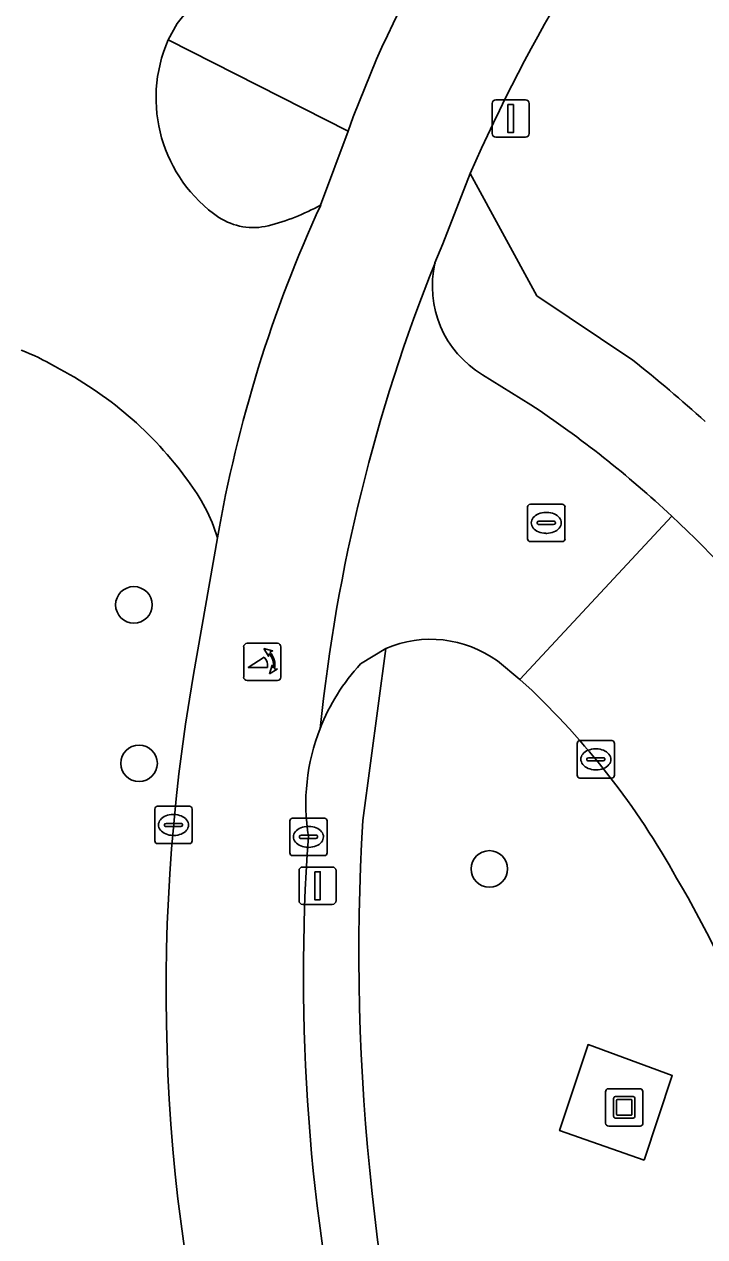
# Model space of a CAD drawing. Extents: x 160349 to 161355, y 381727 to 382854.
# Drawn here: x 160872.46 to 160890.67, y 381886.02 to 381918.48 of the extents above; entities that cross this region are included whole.
import ezdxf

# ---------------------------------------------------------------- set-up
doc = ezdxf.new("R2010")
doc.units = 0
for name, color, linetype in [('IMGEO_Berm_groen', 7, 'Continuous'), ('IMGEO_Boom', 7, 'Continuous'), ('IMGEO_Fietspad_gesloten', 7, 'Continuous'), ('IMGEO_Groenvoorziening', 7, 'Continuous'), ('IMGEO_Kolk', 7, 'Continuous'), ('IMGEO_Kunstobject', 7, 'Continuous'), ('IMGEO_Lichtmast', 7, 'Continuous'), ('IMGEO_Poller', 7, 'Continuous'), ('IMGEO_Rijbaan_lokaal_open', 7, 'Continuous'), ('IMGEO_Rioolput', 7, 'Continuous'), ('IMGEO_Terreindeel_open', 7, 'Continuous'), ('IMGEO_Verkeerseiland_open', 7, 'Continuous'), ('IMGEO_Voetpad_open', 7, 'Continuous')]:
    doc.layers.add(name, color=color, linetype=linetype)

msp = doc.modelspace()

# ---------------------------------------------------------------- linework, layer by layer
at = {"layer": 'IMGEO_Berm_groen'}
for points in [[(160907.965, 381956.818), (160907.928, 381956.772), (160903.96, 381951.884), (160890.159, 381935.53), (160878.879, 381921.356), (160877.187, 381919.278), (160876.846, 381918.863), (160876.546, 381918.498), (160876.309, 381918.058), (160881.122, 381915.616), (160881.263, 381915.999), (160881.884, 381917.543)], [(160876.99, 381901.074), (160877.628, 381904.732)], [(160882.132, 381901.766), (160881.514, 381897.165)], [(160885.89, 381900.79), (160885.719, 381900.933), (160885.121, 381901.434)]]:
    msp.add_lwpolyline(points, dxfattribs=at)
msp.add_lwpolyline([(160889.045, 381888.068), (160886.782, 381888.861), (160887.544, 381891.163), (160889.797, 381890.337)], close=True, dxfattribs=at)
for centre, radius, start, end in [((160921.552, 381899.662), 43.512, 140.9892, 155.7353), ((160870.365, 381904.462), 5.659, 58.9987, 69.2408), ((160868.713, 381900.399), 10.016, 35.8488, 62.869), ((160873.087, 381903.345), 4.748, 16.9863, 37.9531), ((160883.335, 381898.977), 3.037, 53.9843, 113.3395), ((160925.174, 381892.608), 48.922, 170.0348, 195.2028), ((160871.456, 381885.403), 21.097, 28.9552, 46.83), ((160941.278, 381893.674), 59.866, 176.65736, 195.80698), ((160868.409, 381882.795), 25.039, 8.5894, 30.8014)]:
    msp.add_arc(centre, radius, start, end, dxfattribs=at)
at = {"layer": 'IMGEO_Boom'}
for centre in [(160875.39, 381902.936), (160875.529, 381898.693), (160884.904, 381895.867)]:
    msp.add_circle(centre, 0.489, dxfattribs=at)
at = {"layer": 'IMGEO_Fietspad_gesloten'}
for points in [[(160881.884, 381917.543), (160881.263, 381915.999), (160881.122, 381915.616), (160880.389, 381913.639)], [(160883.449, 381912.092), (160883.655, 381912.598), (160884.393, 381914.486)], [(160877.628, 381904.732), (160876.99, 381901.074)]]:
    msp.add_lwpolyline(points, dxfattribs=at)
for centre, radius, start, end in [((160921.552, 381899.662), 43.512, 140.9892, 155.7353), ((160926.443, 381896.047), 45.915, 141.4786, 156.3222), ((160913.242, 381898.574), 36.142, 155.3654, 170.1897), ((160926.454, 381894.875), 46.323, 158.1818, 174.1137), ((160925.174, 381892.608), 48.922, 170.0348, 195.2028), ((160885.506, 381897.605), 5.514, 158.4977, 189.1904), ((160931.384, 381893.005), 51.457, 175.855, 192.6476)]:
    msp.add_arc(centre, radius, start, end, dxfattribs=at)
at = {"layer": 'IMGEO_Groenvoorziening'}
msp.add_lwpolyline([(160884.393, 381914.486), (160886.178, 381911.209), (160888.741, 381909.49)], dxfattribs=at)
for centre, radius, start, end in [((160926.443, 381896.047), 45.915, 141.4786, 156.3222), ((160864.348, 381878.838), 39.174, 47.7699, 51.4873)]:
    msp.add_arc(centre, radius, start, end, dxfattribs=at)
at = {"layer": 'IMGEO_Kolk'}
for p, q in [((160887.253, 381898.374), (160887.253, 381899.226)), ((160887.328, 381899.3), (160888.18, 381899.3)), ((160888.254, 381899.226), (160888.254, 381898.374)), ((160887.555, 381898.843), (160887.953, 381898.843)), ((160887.741, 381899.08), (160887.766, 381899.08)), ((160887.512, 381898.794), (160887.512, 381898.806)), ((160887.95, 381898.757), (160887.552, 381898.757)), ((160887.764, 381898.52), (160887.739, 381898.52)), ((160887.996, 381898.806), (160887.996, 381898.794)), ((160888.18, 381898.3), (160887.328, 381898.3)), ((160876.025, 381897.543), (160876.877, 381897.543)), ((160875.95, 381896.617), (160875.95, 381897.469)), ((160876.438, 381897.323), (160876.463, 381897.323)), ((160876.951, 381897.469), (160876.951, 381896.617)), ((160879.637, 381897.224), (160880.489, 381897.224)), ((160876.209, 381897.037), (160876.209, 381897.049)), ((160876.647, 381897), (160876.249, 381897)), ((160876.252, 381897.086), (160876.65, 381897.086)), ((160876.693, 381897.049), (160876.693, 381897.037)), ((160879.562, 381896.298), (160879.562, 381897.15)), ((160880.05, 381897.004), (160880.075, 381897.004)), ((160880.563, 381897.15), (160880.563, 381896.298)), ((160876.461, 381896.763), (160876.436, 381896.763)), ((160879.821, 381896.718), (160879.821, 381896.73)), ((160880.259, 381896.681), (160879.861, 381896.681)), ((160879.864, 381896.767), (160880.262, 381896.767)), ((160880.305, 381896.73), (160880.305, 381896.718)), ((160876.877, 381896.543), (160876.025, 381896.543)), ((160880.073, 381896.444), (160880.048, 381896.444)), ((160880.489, 381896.224), (160879.637, 381896.224))]:
    msp.add_line(p, q, dxfattribs=at)
for points in [[(160887.253, 381898.374), (160887.253, 381899.226)], [(160887.328, 381899.3), (160888.18, 381899.3)], [(160888.254, 381899.226), (160888.254, 381898.374)], [(160888.18, 381898.3), (160887.328, 381898.3)], [(160876.025, 381897.543), (160876.877, 381897.543)], [(160875.95, 381896.617), (160875.95, 381897.469)], [(160876.951, 381897.469), (160876.951, 381896.617)], [(160879.637, 381897.224), (160880.489, 381897.224)], [(160879.562, 381896.298), (160879.562, 381897.15)], [(160880.563, 381897.15), (160880.563, 381896.298)], [(160876.877, 381896.543), (160876.025, 381896.543)], [(160880.489, 381896.224), (160879.637, 381896.224)]]:
    msp.add_lwpolyline(points, dxfattribs=at)
for centre, radius, start, end in [((160887.33, 381899.224), 0.0765, 91.552, 178.448), ((160887.33, 381899.224), 0.0765, 91.552, 178.448), ((160888.178, 381899.224), 0.0765, 1.552, 88.448), ((160888.178, 381899.224), 0.0765, 1.552, 88.448), ((160887.552, 381898.803), 0.0403, 85.8775, 175.7526), ((160887.957, 381898.805), 0.0386, 1.7309, 96.639), ((160887.549, 381898.793), 0.0366, 178.938, 274.7102), ((160887.953, 381898.8), 0.043, 264.8664, 352.4533), ((160887.33, 381898.376), 0.0765, 181.552, 268.448), ((160887.33, 381898.376), 0.0765, 181.552, 268.448), ((160888.178, 381898.376), 0.0765, 271.552, 358.448), ((160888.178, 381898.376), 0.0765, 271.552, 358.448), ((160876.027, 381897.467), 0.0765, 91.552, 178.448), ((160876.027, 381897.467), 0.0765, 91.552, 178.448), ((160876.875, 381897.467), 0.0765, 1.552, 88.448), ((160876.875, 381897.467), 0.0765, 1.552, 88.448), ((160879.639, 381897.148), 0.0765, 91.552, 178.448), ((160879.639, 381897.148), 0.0765, 91.552, 178.448), ((160880.487, 381897.148), 0.0765, 1.552, 88.448), ((160880.487, 381897.148), 0.0765, 1.552, 88.448), ((160876.249, 381897.046), 0.0403, 85.8775, 175.7526), ((160876.246, 381897.036), 0.0366, 178.938, 274.7102), ((160876.65, 381897.043), 0.043, 264.8664, 352.4533), ((160876.654, 381897.048), 0.0386, 1.7309, 96.639), ((160876.027, 381896.619), 0.0765, 181.552, 268.448), ((160876.027, 381896.619), 0.0765, 181.552, 268.448), ((160876.875, 381896.619), 0.0765, 271.552, 358.448), ((160876.875, 381896.619), 0.0765, 271.552, 358.448), ((160879.861, 381896.727), 0.0403, 85.8775, 175.7526), ((160879.858, 381896.717), 0.0366, 178.938, 274.7102), ((160880.262, 381896.724), 0.043, 264.8664, 352.4533), ((160880.266, 381896.729), 0.0386, 1.7309, 96.639), ((160879.639, 381896.3), 0.0765, 181.552, 268.448), ((160879.639, 381896.3), 0.0765, 181.552, 268.448), ((160880.487, 381896.3), 0.0765, 271.552, 358.448), ((160880.487, 381896.3), 0.0765, 271.552, 358.448)]:
    msp.add_arc(centre, radius, start, end, dxfattribs=at)
for centre, major_axis, ratio, start_param, end_param in [((160887.74, 381898.8), (-0.387, 0.002), 0.722429, 4.712389, 7.853982), ((160887.765, 381898.8), (-0.39, 0.002), 0.717154, 1.570796, 4.712389), ((160876.437, 381897.043), (-0.387, 0.002), 0.722429, 4.712389, 7.853982), ((160876.462, 381897.043), (-0.39, 0.002), 0.717154, 1.570796, 4.712389), ((160880.049, 381896.724), (-0.387, 0.002), 0.722429, 4.712389, 7.853982), ((160880.074, 381896.724), (-0.39, 0.002), 0.717154, 1.570796, 4.712389)]:
    msp.add_ellipse(centre, major_axis=major_axis, ratio=ratio, start_param=start_param, end_param=end_param, dxfattribs=at)
at = {"layer": 'IMGEO_Kunstobject'}
for p, q in [((160888.013, 381889.899), (160888.013, 381889.058)), ((160888.013, 381889.899), (160888.013, 381889.058)), ((160888.929, 381889.983), (160888.088, 381889.983)), ((160888.929, 381889.983), (160888.088, 381889.983)), ((160888.277, 381889.771), (160888.751, 381889.771)), ((160889.013, 381889.067), (160889.013, 381889.908)), ((160889.013, 381889.067), (160889.013, 381889.908)), ((160888.227, 381889.247), (160888.227, 381889.721)), ((160888.307, 381889.671), (160888.307, 381889.297)), ((160888.701, 381889.691), (160888.327, 381889.691)), ((160888.721, 381889.297), (160888.721, 381889.671)), ((160888.801, 381889.721), (160888.801, 381889.247)), ((160888.751, 381889.197), (160888.277, 381889.197)), ((160888.327, 381889.277), (160888.701, 381889.277)), ((160888.097, 381888.983), (160888.938, 381888.983)), ((160888.097, 381888.983), (160888.938, 381888.983))]:
    msp.add_line(p, q, dxfattribs=at)
for centre, radius, start, end in [((160888.091, 381889.905), 0.0779, 92.4484, 184.2845), ((160888.091, 381889.905), 0.0779, 92.4484, 184.2845), ((160888.277, 381889.721), 0.05, 90, 180), ((160888.751, 381889.721), 0.05, 360, 90), ((160888.935, 381889.905), 0.0779, 2.4484, 94.2845), ((160888.935, 381889.905), 0.0779, 2.4484, 94.2845), ((160888.327, 381889.671), 0.02, 90, 180), ((160888.701, 381889.671), 0.02, 360, 90), ((160888.277, 381889.247), 0.05, 180, 270), ((160888.327, 381889.297), 0.02, 180, 270), ((160888.701, 381889.297), 0.02, 270, 0), ((160888.751, 381889.247), 0.05, 270, 0), ((160888.091, 381889.061), 0.0779, 182.4484, 274.2845), ((160888.091, 381889.061), 0.0779, 182.4484, 274.2845), ((160888.935, 381889.061), 0.0779, 272.4484, 4.2845), ((160888.935, 381889.061), 0.0779, 272.4484, 4.2845)]:
    msp.add_arc(centre, radius, start, end, dxfattribs=at)
at = {"layer": 'IMGEO_Lichtmast'}
for p, q in [((160884.979, 381915.554), (160884.979, 381916.354)), ((160884.979, 381916.354), (160884.979, 381915.554)), ((160885.079, 381916.454), (160885.869, 381916.454)), ((160885.869, 381916.454), (160885.079, 381916.454)), ((160885.969, 381916.354), (160885.969, 381915.554)), ((160885.969, 381915.554), (160885.969, 381916.354)), ((160885.869, 381915.454), (160885.079, 381915.454)), ((160885.079, 381915.454), (160885.869, 381915.454)), ((160879.91, 381895.917), (160880.7, 381895.917)), ((160880.7, 381895.917), (160879.91, 381895.917)), ((160879.81, 381895.017), (160879.81, 381895.817)), ((160879.81, 381895.817), (160879.81, 381895.017)), ((160880.8, 381895.817), (160880.8, 381895.017)), ((160880.8, 381895.017), (160880.8, 381895.817)), ((160880.7, 381894.917), (160879.91, 381894.917)), ((160879.91, 381894.917), (160880.7, 381894.917))]:
    msp.add_line(p, q, dxfattribs=at)
for points in [[(160885.399, 381916.329), (160885.549, 381916.329), (160885.549, 381915.579), (160885.399, 381915.579), (160885.399, 381916.329)], [(160880.23, 381895.792), (160880.38, 381895.792), (160880.38, 381895.042), (160880.23, 381895.042), (160880.23, 381895.792)]]:
    msp.add_lwpolyline(points, dxfattribs=at)
for centre, start, end in [((160885.079, 381916.354), 90, 180), ((160885.079, 381916.354), 90, 180), ((160885.869, 381916.354), 0, 90), ((160885.869, 381916.354), 360, 90), ((160885.079, 381915.554), 180, 270), ((160885.079, 381915.554), 180, 270), ((160885.869, 381915.554), 270, 0), ((160885.869, 381915.554), 270, 0), ((160879.91, 381895.817), 90, 180), ((160879.91, 381895.817), 90, 180), ((160880.7, 381895.817), 0, 90), ((160880.7, 381895.817), 360, 90), ((160879.91, 381895.017), 180, 270), ((160879.91, 381895.017), 180, 270), ((160880.7, 381895.017), 270, 0), ((160880.7, 381895.017), 270, 0)]:
    msp.add_arc(centre, 0.1, start, end, dxfattribs=at)
at = {"layer": 'IMGEO_Poller'}
for p, q in [((160878.329, 381901.811), (160878.329, 381901.004)), ((160878.329, 381901.811), (160878.329, 381901.004)), ((160879.231, 381901.906), (160878.423, 381901.906)), ((160879.231, 381901.906), (160878.423, 381901.906)), ((160879.325, 381901.004), (160879.325, 381901.811)), ((160879.325, 381901.004), (160879.325, 381901.811)), ((160878.423, 381900.909), (160879.231, 381900.909)), ((160878.423, 381900.909), (160879.231, 381900.909))]:
    msp.add_line(p, q, dxfattribs=at)
for points in [[(160879.008, 381901.635), (160878.996, 381901.562), (160878.871, 381901.767)], [(160878.871, 381901.767), (160879.102, 381901.701), (160879.031, 381901.669)], [(160878.964, 381901.262), (160878.451, 381901.262), (160878.881, 381901.537)], [(160879.024, 381901.09), (160879.09, 381901.321), (160879.12, 381901.253)], [(160879.156, 381901.226), (160879.228, 381901.215), (160879.024, 381901.09)]]:
    msp.add_lwpolyline(points, dxfattribs=at)
for centre, radius, start, end in [((160878.423, 381901.811), 0.0946, 90, 180), ((160878.423, 381901.811), 0.0946, 90, 180), ((160879.231, 381901.811), 0.0946, 0, 90), ((160879.231, 381901.811), 0.0946, 0, 90), ((160878.636, 381901.312), 0.332, 351.3247, 42.4854), ((160878.65, 381901.322), 0.476, 351.7527, 41.1691), ((160878.65, 381901.322), 0.516, 349.3569, 42.2912), ((160878.423, 381901.004), 0.0946, 180, 270), ((160878.423, 381901.004), 0.0946, 180, 270), ((160879.231, 381901.004), 0.0946, 270, 0), ((160879.231, 381901.004), 0.0946, 270, 0)]:
    msp.add_arc(centre, radius, start, end, dxfattribs=at)
at = {"layer": 'IMGEO_Rijbaan_lokaal_open'}
for points in [[(160876.309, 381918.058), (160876.546, 381918.498), (160876.846, 381918.863), (160872.973, 381922.096), (160872.542, 381921.597)], [(160886.011, 381908.293), (160884.722, 381909.096)], [(160885.121, 381901.434), (160885.719, 381900.933), (160889.784, 381905.313)], [(160889.784, 381905.313), (160885.719, 381900.933), (160885.89, 381900.79)], [(160881.459, 381901.354), (160882.132, 381901.766)]]:
    msp.add_lwpolyline(points, dxfattribs=at)
for centre, radius, start, end in [((160879.863, 381916.503), 3.879, 156.3755, 235.4835), ((160913.242, 381898.574), 36.142, 155.3654, 170.1897), ((160877.568, 381918.706), 5.799, 284.16, 299.1042), ((160878.589, 381914.745), 1.709, 237.2924, 283.4738), ((160926.454, 381894.875), 46.323, 158.1818, 174.1137), ((160886.148, 381911.47), 2.77, 167.0294, 239.0119), ((160870.365, 381904.462), 5.659, 58.9987, 69.2408), ((160868.713, 381900.399), 10.016, 35.8488, 62.869), ((160869.898, 381884.014), 29.14, 46.9654, 56.4297), ((160873.087, 381903.345), 4.748, 16.9863, 37.9531), ((160869.821, 381883.91), 29.268, 28.8121, 46.9944), ((160883.335, 381898.977), 3.037, 53.9843, 113.3395), ((160885.48, 381897.628), 5.482, 137.1766, 158.6221), ((160871.456, 381885.403), 21.097, 28.9552, 46.83), ((160868.409, 381882.795), 25.039, 8.5894, 30.8014)]:
    msp.add_arc(centre, radius, start, end, dxfattribs=at)
at = {"layer": 'IMGEO_Rioolput'}
for p, q in [((160885.927, 381904.704), (160885.927, 381905.556)), ((160886.002, 381905.63), (160886.854, 381905.63)), ((160886.415, 381905.41), (160886.44, 381905.41)), ((160886.928, 381905.556), (160886.928, 381904.704)), ((160886.186, 381905.124), (160886.186, 381905.136)), ((160886.624, 381905.087), (160886.226, 381905.087)), ((160886.229, 381905.173), (160886.627, 381905.173)), ((160886.67, 381905.136), (160886.67, 381905.124)), ((160886.438, 381904.85), (160886.413, 381904.85)), ((160886.854, 381904.63), (160886.002, 381904.63))]:
    msp.add_line(p, q, dxfattribs=at)
for points in [[(160885.927, 381904.704), (160885.927, 381905.556)], [(160886.002, 381905.63), (160886.854, 381905.63)], [(160886.928, 381905.556), (160886.928, 381904.704)], [(160886.854, 381904.63), (160886.002, 381904.63)]]:
    msp.add_lwpolyline(points, dxfattribs=at)
for centre, radius, start, end in [((160886.004, 381905.554), 0.0765, 91.552, 178.448), ((160886.004, 381905.554), 0.0765, 91.552, 178.448), ((160886.852, 381905.554), 0.0765, 1.552, 88.448), ((160886.852, 381905.554), 0.0765, 1.552, 88.448), ((160886.226, 381905.133), 0.0403, 85.8775, 175.7526), ((160886.223, 381905.123), 0.0366, 178.938, 274.7102), ((160886.627, 381905.13), 0.043, 264.8664, 352.4533), ((160886.631, 381905.135), 0.0386, 1.7309, 96.639), ((160886.004, 381904.706), 0.0765, 181.552, 268.448), ((160886.004, 381904.706), 0.0765, 181.552, 268.448), ((160886.852, 381904.706), 0.0765, 271.552, 358.448), ((160886.852, 381904.706), 0.0765, 271.552, 358.448)]:
    msp.add_arc(centre, radius, start, end, dxfattribs=at)
for centre, major_axis, ratio, start_param, end_param in [((160886.414, 381905.13), (-0.387, 0.002), 0.722429, 4.712389, 7.853982), ((160886.439, 381905.13), (-0.39, 0.002), 0.717154, 1.570796, 4.712389)]:
    msp.add_ellipse(centre, major_axis=major_axis, ratio=ratio, start_param=start_param, end_param=end_param, dxfattribs=at)
at = {"layer": 'IMGEO_Terreindeel_open'}
msp.add_lwpolyline([(160889.045, 381888.068), (160889.797, 381890.337), (160887.544, 381891.163), (160886.782, 381888.861)], close=True, dxfattribs=at)
at = {"layer": 'IMGEO_Verkeerseiland_open'}
for points in [[(160881.122, 381915.616), (160876.309, 381918.058)], [(160880.389, 381913.639), (160881.122, 381915.616)]]:
    msp.add_lwpolyline(points, dxfattribs=at)
for centre, radius, start, end in [((160879.863, 381916.503), 3.879, 156.3755, 235.4835), ((160877.568, 381918.706), 5.799, 284.16, 299.1042), ((160878.589, 381914.745), 1.709, 237.2924, 283.4738)]:
    msp.add_arc(centre, radius, start, end, dxfattribs=at)
at = {"layer": 'IMGEO_Voetpad_open'}
for points in [[(160888.741, 381909.49), (160886.178, 381911.209), (160884.393, 381914.486), (160883.655, 381912.598), (160883.449, 381912.092)], [(160884.722, 381909.096), (160886.011, 381908.293)], [(160881.514, 381897.165), (160882.132, 381901.766), (160881.459, 381901.354)]]:
    msp.add_lwpolyline(points, dxfattribs=at)
for centre, radius, start, end in [((160886.148, 381911.47), 2.77, 167.0294, 239.0119), ((160864.348, 381878.838), 39.174, 47.7699, 51.4873), ((160869.898, 381884.014), 29.14, 46.9654, 56.4297), ((160869.821, 381883.91), 29.268, 28.8121, 46.9944), ((160885.48, 381897.628), 5.482, 137.1766, 158.6221), ((160885.506, 381897.605), 5.514, 158.4977, 189.1904), ((160941.278, 381893.674), 59.866, 176.65736, 195.80698), ((160931.384, 381893.005), 51.457, 175.855, 192.6476)]:
    msp.add_arc(centre, radius, start, end, dxfattribs=at)

doc.saveas('drawing.dxf')
